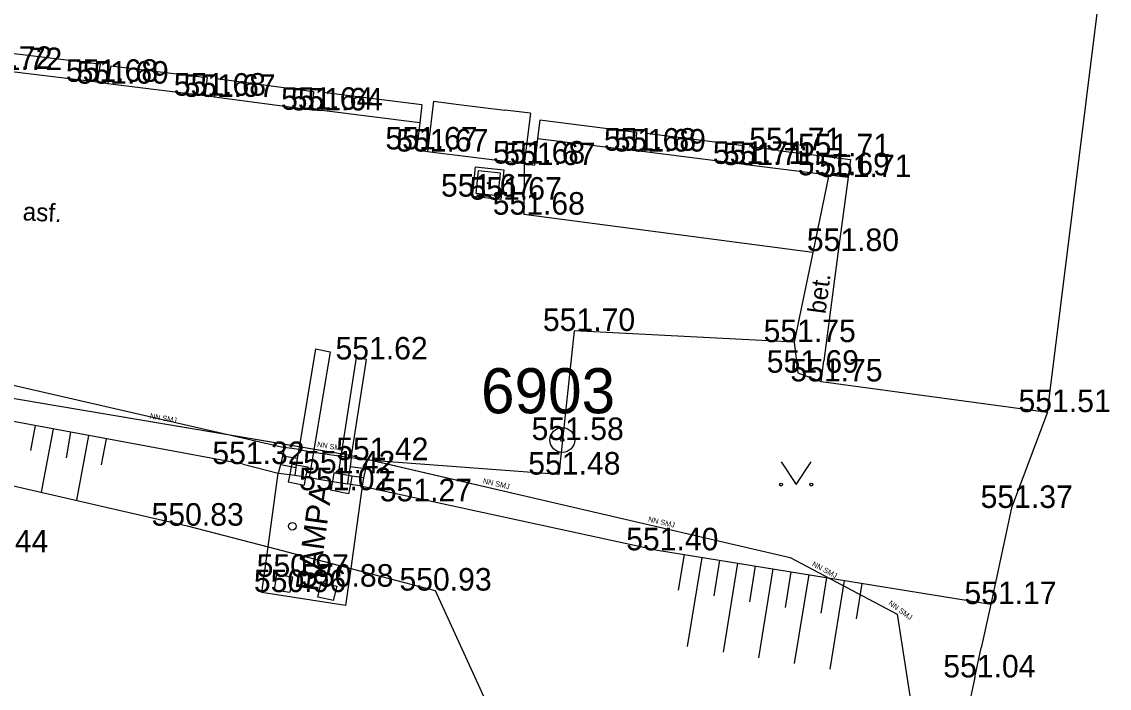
# Model space of a CAD drawing. Extents: x -669393 to -668650, y -1126925 to -1126294.
# Drawn here: x -668892.94 to -668856.76, y -1126504.16 to -1126481.98 of the extents above; entities that cross this region are included whole.
import ezdxf

# ---------------------------------------------------------------- set-up
doc = ezdxf.new("R2010")
doc.units = 0
for name, color, linetype in [('G_Bod_tecka', 7, 'Continuous'), ('G_Bod_vyska', 7, 'Continuous'), ('G_Bodove_pole', 7, 'Continuous'), ('G_Breh_Teren', 7, 'Continuous'), ('G_Budovy-znacky', 7, 'Continuous'), ('G_Budovy_Objekty', 7, 'Continuous'), ('G_Budovy_vstupy', 7, 'Continuous'), ('G_Cesty_Schody', 7, 'Continuous'), ('G_Plochy_zpevnene', 7, 'Continuous'), ('G_Ploty', 7, 'Continuous'), ('G_Ploty_vstupy', 7, 'Continuous'), ('G_Popisy_povrchu', 7, 'Continuous'), ('G_Poznamky_odkaz', 7, 'Continuous'), ('G_Site-Sachty_N', 7, 'Continuous'), ('G_Vyskove_srafy', 7, 'Continuous'), ('G_Z_ELsilove_podz_kotovane', 7, 'Continuous'), ('G_Zelen-Znacky', 7, 'Continuous'), ('Vrstva 4', 7, 'Continuous'), ('Vrstva 5', 7, 'Continuous')]:
    doc.layers.add(name, color=color, linetype=linetype)

msp = doc.modelspace()

# ---------------------------------------------------------------- linework, layer by layer
at = {"layer": 'G_Bod_tecka'}
for p, q in [((-668890.44, -1126483.98), (-668890.44, -1126483.98)), ((-668890.08, -1126484.04), (-668890.08, -1126484.04)), ((-668886.85, -1126484.44), (-668886.85, -1126484.44)), ((-668886.53, -1126484.48), (-668886.53, -1126484.48)), ((-668883.28, -1126484.91), (-668883.28, -1126484.91)), ((-668882.96, -1126484.93), (-668882.96, -1126484.93)), ((-668879.81, -1126486.23), (-668879.81, -1126486.23)), ((-668879.45, -1126486.3), (-668879.45, -1126486.3)), ((-668872.54, -1126486.27), (-668872.54, -1126486.27)), ((-668872.21, -1126486.3), (-668872.21, -1126486.3)), ((-668867.78, -1126486.26), (-668867.78, -1126486.26)), ((-668866.16, -1126486.46), (-668866.16, -1126486.46)), ((-668876.23, -1126486.7), (-668876.23, -1126486.7)), ((-668875.89, -1126486.75), (-668875.89, -1126486.75)), ((-668868.99, -1126486.71), (-668868.99, -1126486.71)), ((-668868.66, -1126486.75), (-668868.66, -1126486.75)), ((-668866.09, -1126487.09), (-668866.09, -1126487.09)), ((-668865.45, -1126487.15), (-668865.45, -1126487.15)), ((-668877.96, -1126487.8), (-668877.96, -1126487.8)), ((-668877.01, -1126487.9), (-668877.01, -1126487.9)), ((-668876.24, -1126488.4), (-668876.24, -1126488.4)), ((-668865.78, -1126489.61), (-668865.78, -1126489.61)), ((-668874.56, -1126492.27), (-668874.56, -1126492.27)), ((-668867.24, -1126492.64), (-668867.24, -1126492.64)), ((-668881.47, -1126493.22), (-668881.47, -1126493.22)), ((-668867.12, -1126493.66), (-668867.12, -1126493.66)), ((-668866.35, -1126493.95), (-668866.35, -1126493.95)), ((-668858.82, -1126494.97), (-668858.82, -1126494.97)), ((-668874.96, -1126495.9), (-668874.96, -1126495.9)), ((-668885.58, -1126496.7), (-668885.58, -1126496.7)), ((-668881.46, -1126496.57), (-668881.46, -1126496.57)), ((-668882.56, -1126497.01), (-668882.56, -1126497.01)), ((-668875.07, -1126497.05), (-668875.07, -1126497.05)), ((-668882.67, -1126497.57), (-668882.67, -1126497.57)), ((-668880.01, -1126497.94), (-668880.01, -1126497.94)), ((-668860.02, -1126498.16), (-668860.02, -1126498.16)), ((-668887.44, -1126498.75), (-668887.44, -1126498.75)), ((-668871.79, -1126499.57), (-668871.79, -1126499.57)), ((-668883.94, -1126500.45), (-668883.94, -1126500.45)), ((-668884.02, -1126500.96), (-668884.02, -1126500.96)), ((-668882.46, -1126500.78), (-668882.46, -1126500.78)), ((-668879.19, -1126500.91), (-668879.19, -1126500.91)), ((-668860.7, -1126501.36), (-668860.7, -1126501.36)), ((-668861.24, -1126503.8), (-668861.24, -1126503.8))]:
    msp.add_line(p, q, dxfattribs=at)
at = {"layer": 'G_Bodove_pole'}
for radius in [0.412, 0.05]:
    msp.add_circle((-668874.96, -1126495.9), radius, dxfattribs=at)
at = {"layer": 'G_Breh_Teren'}
for points in [[(-668885.58, -1126496.7), (-668898.91, -1126494.23)], [(-668903.93, -1126494.96), (-668887.44, -1126498.75)], [(-668885.58, -1126496.7), (-668884.41, -1126497)], [(-668881.62, -1126497.44), (-668871.79, -1126499.57)], [(-668887.44, -1126498.75), (-668884.75, -1126499.45)], [(-668884.75, -1126499.45), (-668882, -1126500.17)], [(-668871.79, -1126499.57), (-668860.7, -1126501.36)], [(-668882, -1126500.17), (-668879.19, -1126500.91)], [(-668879.19, -1126500.91), (-668874.55, -1126511.05)]]:
    msp.add_lwpolyline(points, dxfattribs=at)
at = {"layer": 'G_Budovy-znacky'}
msp.add_circle((-668883.94, -1126498.77), 0.125, dxfattribs=at)
at = {"layer": 'G_Budovy_Objekty'}
for p, q in [((-668858.82, -1126494.97), (-668857.07, -1126480.95)), ((-668893.57, -1126482.99), (-668892.92, -1126483.07)), ((-668893.64, -1126483.59), (-668890.44, -1126483.98)), ((-668890.34, -1126483.39), (-668890.46, -1126483.37)), ((-668890.34, -1126483.39), (-668890.44, -1126483.98)), ((-668889.98, -1126483.45), (-668890.08, -1126484.04)), ((-668889.98, -1126483.45), (-668889.34, -1126483.53)), ((-668890.44, -1126483.98), (-668890.08, -1126484.04)), ((-668890.08, -1126484.04), (-668886.85, -1126484.44)), ((-668886.78, -1126483.84), (-668886.89, -1126483.83)), ((-668886.78, -1126483.84), (-668886.85, -1126484.44)), ((-668886.46, -1126483.88), (-668886.53, -1126484.48)), ((-668883.24, -1126484.31), (-668886.46, -1126483.88)), ((-668883.24, -1126484.31), (-668883.28, -1126484.91)), ((-668882.92, -1126484.33), (-668882.96, -1126484.93)), ((-668879.63, -1126484.74), (-668882.92, -1126484.33)), ((-668886.85, -1126484.44), (-668886.53, -1126484.48)), ((-668886.53, -1126484.48), (-668883.28, -1126484.91)), ((-668879.63, -1126484.74), (-668879.7, -1126485.34)), ((-668879.24, -1126484.62), (-668879.45, -1126486.3)), ((-668879.24, -1126484.62), (-668878.4, -1126484.73)), ((-668883.28, -1126484.91), (-668882.96, -1126484.93)), ((-668879.7, -1126485.34), (-668882.96, -1126484.93)), ((-668876.02, -1126485.02), (-668876.87, -1126484.92)), ((-668876.02, -1126485.02), (-668876.23, -1126486.7)), ((-668879.7, -1126485.34), (-668879.81, -1126486.23)), ((-668875.71, -1126485.26), (-668875.78, -1126485.87)), ((-668872.49, -1126485.67), (-668875.71, -1126485.26)), ((-668875.78, -1126485.87), (-668875.89, -1126486.75)), ((-668875.78, -1126485.87), (-668872.54, -1126486.27)), ((-668872.49, -1126485.67), (-668872.54, -1126486.27)), ((-668872.16, -1126485.7), (-668872.21, -1126486.3)), ((-668868.92, -1126486.11), (-668872.16, -1126485.7)), ((-668879.81, -1126486.23), (-668879.45, -1126486.3)), ((-668868.92, -1126486.11), (-668868.99, -1126486.71)), ((-668868.59, -1126486.15), (-668868.66, -1126486.75)), ((-668867.78, -1126486.26), (-668868.59, -1126486.15)), ((-668879.45, -1126486.3), (-668876.23, -1126486.7)), ((-668872.54, -1126486.27), (-668872.21, -1126486.3)), ((-668872.21, -1126486.3), (-668868.99, -1126486.71)), ((-668866.16, -1126486.46), (-668865.37, -1126486.56)), ((-668865.37, -1126486.56), (-668865.45, -1126487.15)), ((-668876.23, -1126486.7), (-668875.89, -1126486.75)), ((-668868.99, -1126486.71), (-668868.66, -1126486.75)), ((-668868.66, -1126486.75), (-668866.09, -1126487.07)), ((-668866.09, -1126487.07), (-668865.45, -1126487.15)), ((-668865.78, -1126489.61), (-668865.94, -1126490.8)), ((-668883.17, -1126492.87), (-668883.73, -1126496.22)), ((-668882.68, -1126492.97), (-668883.24, -1126496.3)), ((-668883.17, -1126492.87), (-668882.68, -1126492.97)), ((-668882.32, -1126496.44), (-668881.81, -1126493.15)), ((-668881.98, -1126496.49), (-668881.47, -1126493.22)), ((-668881.47, -1126493.22), (-668881.81, -1126493.15)), ((-668866.35, -1126493.95), (-668866.26, -1126493.26)), ((-668866.35, -1126493.95), (-668858.82, -1126494.97)), ((-668883.73, -1126496.22), (-668883.78, -1126496.52)), ((-668883.24, -1126496.3), (-668883.38, -1126497.15)), ((-668883.78, -1126496.52), (-668883.81, -1126496.72)), ((-668882.41, -1126497.02), (-668882.32, -1126496.44)), ((-668881.98, -1126496.49), (-668882.02, -1126496.79)), ((-668884.75, -1126499.45), (-668884.41, -1126497)), ((-668883.86, -1126497.07), (-668883.5, -1126497.13)), ((-668882.07, -1126497.08), (-668882.11, -1126497.36)), ((-668882.02, -1126496.79), (-668882.07, -1126497.08)), ((-668883.5, -1126497.13), (-668883.38, -1126497.15)), ((-668883.38, -1126497.15), (-668882.61, -1126497.28)), ((-668882.61, -1126497.28), (-668882.11, -1126497.36)), ((-668881.62, -1126497.44), (-668882, -1126500.17)), ((-668884.96, -1126500.97), (-668884.75, -1126499.45)), ((-668882, -1126500.17), (-668882.17, -1126501.41)), ((-668882.17, -1126501.41), (-668884.96, -1126500.97))]:
    msp.add_line(p, q, dxfattribs=at)
msp.add_lwpolyline([(-668883.81, -1126496.72), (-668883.82, -1126496.82), (-668883.86, -1126497.07)], dxfattribs=at)
at = {"layer": 'G_Budovy_vstupy'}
for p, q in [((-668892.92, -1126483.07), (-668890.46, -1126483.37)), ((-668889.34, -1126483.53), (-668886.89, -1126483.83)), ((-668878.4, -1126484.73), (-668876.87, -1126484.92)), ((-668867.78, -1126486.26), (-668866.16, -1126486.46)), ((-668865.45, -1126487.15), (-668865.78, -1126489.61)), ((-668865.94, -1126490.8), (-668866.26, -1126493.26))]:
    msp.add_line(p, q, dxfattribs=at)
at = {"layer": 'G_Cesty_Schody'}
for p, q in [((-668877.86, -1126486.81), (-668877.96, -1126487.8)), ((-668877.86, -1126486.81), (-668876.91, -1126486.91)), ((-668876.91, -1126486.91), (-668877.01, -1126487.9)), ((-668877.01, -1126487.9), (-668877.96, -1126487.8))]:
    msp.add_line(p, q, dxfattribs=at)
for points in [[(-668884.2, -1126496.15), (-668884.27, -1126496.44)], [(-668883.73, -1126496.22), (-668884.2, -1126496.15)], [(-668884.27, -1126496.44), (-668884.34, -1126496.73)], [(-668883.78, -1126496.52), (-668884.27, -1126496.44)], [(-668881.46, -1126496.57), (-668881.98, -1126496.49)], [(-668881.46, -1126496.57), (-668881.51, -1126496.86)], [(-668884.34, -1126496.73), (-668884.41, -1126497)], [(-668884.41, -1126497), (-668884.03, -1126497.05)], [(-668883.98, -1126496.79), (-668884.34, -1126496.73)], [(-668884.03, -1126497.05), (-668883.86, -1126497.07)], [(-668883.82, -1126496.82), (-668883.98, -1126496.79)], [(-668881.96, -1126497.1), (-668882.07, -1126497.08)], [(-668881.51, -1126496.86), (-668882.02, -1126496.79)], [(-668881.51, -1126496.86), (-668881.57, -1126497.16)], [(-668882.01, -1126497.38), (-668882.11, -1126497.36)], [(-668881.62, -1126497.44), (-668882.01, -1126497.38)], [(-668881.57, -1126497.16), (-668881.96, -1126497.1)], [(-668881.57, -1126497.16), (-668881.62, -1126497.44)]]:
    msp.add_lwpolyline(points, dxfattribs=at)
at = {"layer": 'G_Plochy_zpevnene'}
msp.add_line((-668866.62, -1126489.66), (-668867.24, -1126492.64), dxfattribs=at)
for points in [[(-668876.23, -1126486.7), (-668876.24, -1126488.4)], [(-668866.09, -1126487.07), (-668866.62, -1126489.66)], [(-668866.62, -1126489.66), (-668876.24, -1126488.4)], [(-668903.66, -1126491.68), (-668884.2, -1126496.15)], [(-668874.56, -1126492.27), (-668875.07, -1126497.05)], [(-668867.24, -1126492.64), (-668874.56, -1126492.27)], [(-668867.24, -1126492.64), (-668867.12, -1126493.66)], [(-668867.12, -1126493.66), (-668866.35, -1126493.95)], [(-668883.73, -1126496.22), (-668883.24, -1126496.3)], [(-668883.24, -1126496.3), (-668882.32, -1126496.44)], [(-668883.96, -1126496.69), (-668883.98, -1126496.79)], [(-668883.96, -1126496.69), (-668883.81, -1126496.72)], [(-668883.81, -1126496.72), (-668883.43, -1126496.79)], [(-668882.32, -1126496.44), (-668881.98, -1126496.49)], [(-668875.07, -1126497.05), (-668881.46, -1126496.57)], [(-668884.03, -1126497.05), (-668884.08, -1126497.29)], [(-668883.98, -1126496.79), (-668884.03, -1126497.05)], [(-668883.43, -1126496.79), (-668883.5, -1126497.13)], [(-668882.56, -1126496.99), (-668882.61, -1126497.28)], [(-668882.41, -1126497.02), (-668882.56, -1126496.99)], [(-668882.07, -1126497.08), (-668882.41, -1126497.02)], [(-668884.08, -1126497.29), (-668883.55, -1126497.4)], [(-668883.5, -1126497.13), (-668883.55, -1126497.4)], [(-668882.61, -1126497.28), (-668882.67, -1126497.57)], [(-668882.01, -1126497.38), (-668882.07, -1126497.69)], [(-668881.96, -1126497.1), (-668882.01, -1126497.38)], [(-668882.07, -1126497.69), (-668882.67, -1126497.57)], [(-668884.47, -1126500.37), (-668884.55, -1126500.88)], [(-668884.47, -1126500.37), (-668883.94, -1126500.45)], [(-668883.94, -1126500.45), (-668884.02, -1126500.96)], [(-668883.09, -1126501.13), (-668882.98, -1126500.64)], [(-668882.98, -1126500.64), (-668882.45, -1126500.76)], [(-668884.55, -1126500.88), (-668884.02, -1126500.96)], [(-668882.57, -1126501.24), (-668882.45, -1126500.76)], [(-668882.57, -1126501.24), (-668883.09, -1126501.13)]]:
    msp.add_lwpolyline(points, dxfattribs=at)
at = {"layer": 'G_Ploty'}
for p, q in [((-668858.82, -1126494.97), (-668860.02, -1126498.16)), ((-668860.02, -1126498.16), (-668860.7, -1126501.36)), ((-668860.7, -1126501.36), (-668861.02, -1126502.82)), ((-668861.24, -1126503.8), (-668863.54, -1126514.81))]:
    msp.add_line(p, q, dxfattribs=at)
at = {"layer": 'G_Ploty_vstupy'}
msp.add_line((-668861.24, -1126503.8), (-668861.02, -1126502.82), dxfattribs=at)
at = {"layer": 'G_Site-Sachty_N'}
msp.add_lwpolyline([(-668877.842, -1126487.683), (-668877.096, -1126487.762), (-668877.017, -1126487.016), (-668877.763, -1126486.938)], close=True, dxfattribs=at)
msp.add_circle((-668877.43, -1126487.35), 0.02, dxfattribs=at)
at = {"layer": 'G_Vyskove_srafy'}
for points in [[(-668892.5, -1126495.42), (-668892.65, -1126496.25)], [(-668891.9, -1126495.53), (-668892.3, -1126497.63)], [(-668891.32, -1126495.64), (-668891.47, -1126496.49)], [(-668890.72, -1126495.75), (-668891.12, -1126497.9)], [(-668890.14, -1126495.86), (-668890.3, -1126496.73)], [(-668870.91, -1126499.71), (-668871.1, -1126500.9)], [(-668870.32, -1126499.81), (-668870.8, -1126502.77)], [(-668869.73, -1126499.9), (-668869.92, -1126501.09)], [(-668869.13, -1126500), (-668869.61, -1126502.96)], [(-668868.54, -1126500.09), (-668868.73, -1126501.28)], [(-668867.95, -1126500.19), (-668868.43, -1126503.15)], [(-668867.36, -1126500.29), (-668867.55, -1126501.47)], [(-668866.76, -1126500.38), (-668867.24, -1126503.34)], [(-668866.17, -1126500.48), (-668866.36, -1126501.66)], [(-668865.58, -1126500.57), (-668866.06, -1126503.53)], [(-668864.99, -1126500.67), (-668865.18, -1126501.85)]]:
    msp.add_lwpolyline(points, dxfattribs=at)
at = {"layer": 'G_Z_ELsilove_podz_kotovane'}
for points in [[(-668937.768, -1126435.562), (-668938.034, -1126437.544), (-668936.385, -1126445.879), (-668920.2, -1126450.985), (-668913.672, -1126455.821), (-668912.303, -1126459.624), (-668912.231, -1126463.116), (-668912.16, -1126466.608), (-668913.439, -1126476.107), (-668914.719, -1126485.605), (-668915.198, -1126491.623), (-668909.273, -1126492.966), (-668905.406, -1126493.033), (-668901.539, -1126493.101), (-668891.807, -1126494.747), (-668882.075, -1126496.394), (-668874.729, -1126498.101), (-668867.382, -1126499.807), (-668863.822, -1126501.698), (-668862.992, -1126507.05), (-668868.356, -1126534.566)], [(-668937.77, -1126435.56), (-668938.03, -1126437.54), (-668936.39, -1126445.88), (-668920.2, -1126450.98), (-668913.67, -1126455.82), (-668912.3, -1126459.62), (-668912.23, -1126463.12), (-668912.16, -1126466.61), (-668913.44, -1126476.11), (-668914.72, -1126485.6), (-668915.2, -1126491.62), (-668909.27, -1126492.97), (-668905.41, -1126493.03), (-668901.54, -1126493.1), (-668891.81, -1126494.75), (-668882.08, -1126496.39), (-668874.73, -1126498.1), (-668867.38, -1126499.81), (-668863.82, -1126501.7), (-668862.99, -1126507.05), (-668868.36, -1126534.57)]]:
    msp.add_lwpolyline(points, dxfattribs=at)
at = {"layer": 'G_Zelen-Znacky'}
for points in [[(-668867.68, -1126496.63), (-668867.18, -1126497.38)], [(-668867.18, -1126497.38), (-668866.68, -1126496.63)]]:
    msp.add_lwpolyline(points, dxfattribs=at)
for centre in [(-668867.679, -1126497.381), (-668866.679, -1126497.381)]:
    msp.add_circle(centre, 0.05, dxfattribs=at)
at = {"layer": 'Vrstva 4'}
msp.add_lwpolyline([(-668937.768, -1126435.562), (-668938.034, -1126437.544), (-668936.385, -1126445.879), (-668920.2, -1126450.985), (-668913.672, -1126455.821), (-668912.303, -1126459.624), (-668912.232, -1126463.116), (-668912.16, -1126466.608), (-668913.44, -1126476.106), (-668914.719, -1126485.605), (-668915.198, -1126491.623), (-668909.273, -1126492.966), (-668905.406, -1126493.034), (-668901.539, -1126493.101), (-668891.807, -1126494.748), (-668882.075, -1126496.394), (-668874.728, -1126498.101), (-668867.382, -1126499.807), (-668863.822, -1126501.698), (-668862.992, -1126507.05), (-668868.356, -1126534.566)], dxfattribs=at)

# ---------------------------------------------------------------- texts
at = {"layer": 'G_Bod_vyska'}
for s, p in [('551.72', (-668894.992, -1126483.55)), ('551.72', (-668894.662, -1126483.59)), ('551.68', (-668891.476, -1126483.98)), ('551.69', (-668891.118, -1126484.04)), ('551.68', (-668887.886, -1126484.44)), ('551.67', (-668887.566, -1126484.48)), ('551.64', (-668884.316, -1126484.91)), ('551.64', (-668883.996, -1126484.93)), ('551.67', (-668880.846, -1126486.23)), ('551.68', (-668873.576, -1126486.27)), ('551.71', (-668868.741, -1126486.26)), ('551.67', (-668880.486, -1126486.3)), ('551.69', (-668873.248, -1126486.3)), ('551.71', (-668867.121, -1126486.46)), ('551.68', (-668877.266, -1126486.7)), ('551.67', (-668876.926, -1126486.75)), ('551.71', (-668869.951, -1126486.71)), ('551.71', (-668869.621, -1126486.75)), ('551.69', (-668867.128, -1126487.09)), ('551.71', (-668866.411, -1126487.15)), ('551.67', (-668878.996, -1126487.8)), ('551.67', (-668878.046, -1126487.9)), ('551.68', (-668877.276, -1126488.4)), ('551.80', (-668866.824, -1126489.61)), ('551.70', (-668875.604, -1126492.27)), ('551.75', (-668868.262, -1126492.64)), ('551.62', (-668882.506, -1126493.22)), ('551.69', (-668868.158, -1126493.66)), ('551.75', (-668867.372, -1126493.95)), ('551.51', (-668859.781, -1126494.97)), ('551.58', (-668875.982, -1126495.9)), ('551.32', (-668886.602, -1126496.7)), ('551.42', (-668882.482, -1126496.57)), ('551.42', (-668883.582, -1126497.01)), ('551.48', (-668876.092, -1126497.05)), ('551.02', (-668883.714, -1126497.57)), ('551.27', (-668881.032, -1126497.94)), ('551.37', (-668861.042, -1126498.16)), ('550.83', (-668888.626, -1126498.75)), ('550.44', (-668895.126, -1126499.64)), ('551.40', (-668872.834, -1126499.57)), ('550.97', (-668885.128, -1126500.45)), ('550.96', (-668885.221, -1126500.96)), ('550.88', (-668883.646, -1126500.78)), ('550.93', (-668880.378, -1126500.91)), ('551.17', (-668861.581, -1126501.36)), ('551.04', (-668862.284, -1126503.8))]:
    msp.add_text(s, height=0.75, dxfattribs=at).set_placement(p)
at = {"layer": 'G_Bodove_pole'}
msp.add_text('6903', height=1.5, dxfattribs=at).set_placement((-668877.665, -1126495.01))
at = {"layer": 'G_Popisy_povrchu'}
for s, rotation, p in [('asf.', 357.1064, (-668892.921, -1126488.588)), ('bet.', 82.5178, (-668866.205, -1126491.72))]:
    msp.add_text(s, height=0.6, rotation=rotation, dxfattribs=at).set_placement(p)
at = {"layer": 'G_Poznamky_odkaz'}
msp.add_text('RAMPA', height=0.75, rotation=82.1125, dxfattribs=at).set_placement((-668883.094, -1126500.967))
at = {"layer": 'Vrstva 5'}
for rotation, p in [(350.428, (-668888.691, -1126495.182)), (350.3852, (-668883.127, -1126496.123)), (346.9442, (-668877.613, -1126497.336)), (346.8551, (-668872.117, -1126498.613)), (332.041, (-668866.669, -1126500.083)), (323.5748, (-668864.122, -1126501.364))]:
    msp.add_text('NN SMJ', height=0.1755, rotation=rotation, dxfattribs=at).set_placement(p)

doc.saveas('drawing.dxf')
